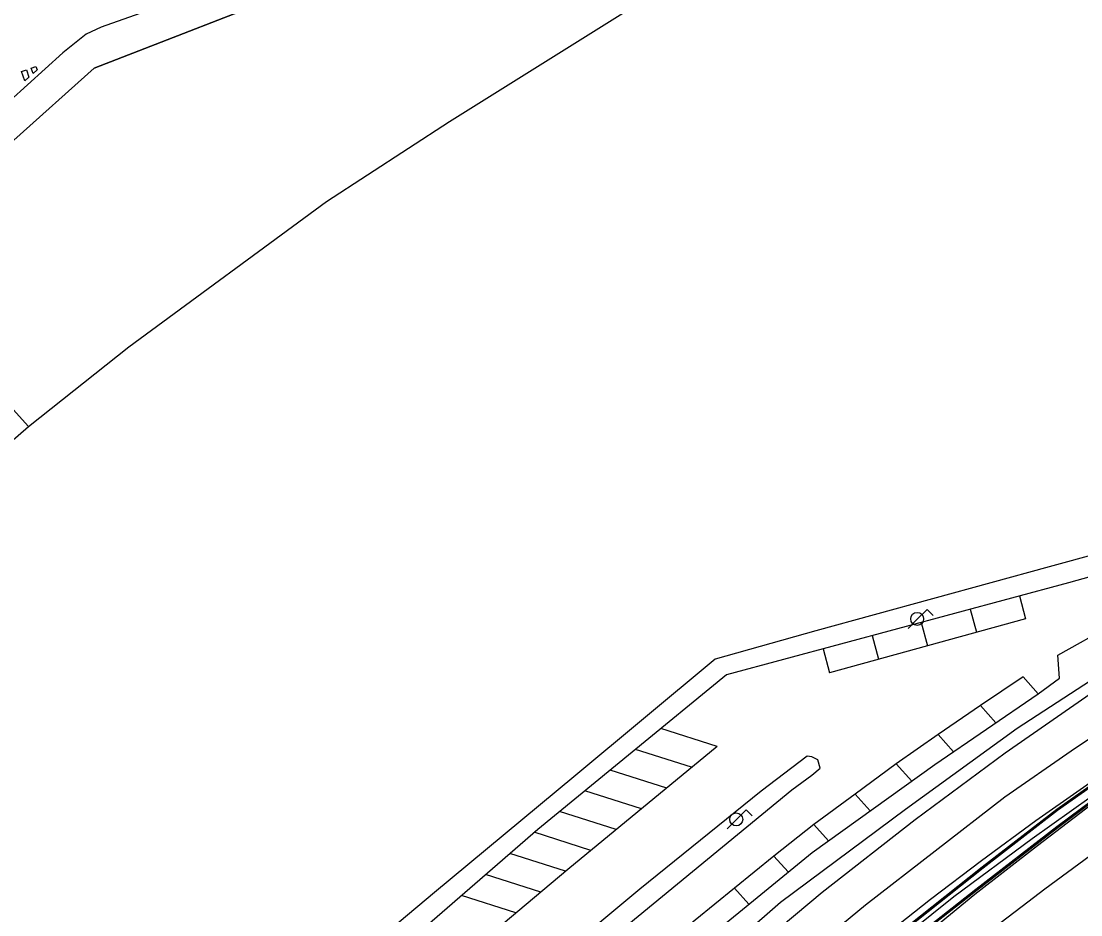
# Model space of a CAD drawing. Extents: x 282771 to 285132, y 4823109 to 4825496.
# Drawn here: x 283902.2 to 284006.5, y 4824178 to 4824265.9 of the extents above; entities that cross this region are included whole.
import ezdxf

# ---------------------------------------------------------------- set-up
doc = ezdxf.new("R2010")
doc.units = 0
for name, color, linetype in [('ACERA-BORDILLO', 7, 'Continuous'), ('ACERA-INTERIOR', 7, 'Continuous'), ('APARCAMIENTO', 7, 'Continuous'), ('BORDILLO', 7, 'Continuous'), ('CALLE-EJE', 7, 'Continuous'), ('FAROLA', 7, 'Continuous'), ('PASO-PEATONES', 7, 'Continuous'), ('SENAL-VIARIA', 7, 'Continuous'), ('VALLA', 7, 'Continuous'), ('ZONA-VERDE', 7, 'Continuous')]:
    doc.layers.add(name, color=color, linetype=linetype)

msp = doc.modelspace()

# ---------------------------------------------------------------- linework, layer by layer
at = {"layer": 'ACERA-BORDILLO'}
for points in [[(283913.91, 4824266.67), (283910.09, 4824265.31), (283908.62, 4824264.63), (283906.31, 4824262.8), (283894.11, 4824251.77)], [(284036.23, 4824219.32), (284005.23, 4824210.67), (283971.6, 4824201.63), (283953.03, 4824186.42), (283906.96, 4824146.44)]]:
    msp.add_lwpolyline(points, dxfattribs=at)
at = {"layer": 'ACERA-INTERIOR'}
msp.add_lwpolyline([(283902.95, 4824226.03), (283891.08, 4824239.19), (283890.56, 4824239.77), (283890.31, 4824240.1), (283889.91, 4824240.68), (283889.6, 4824241.33), (283889.54, 4824241.65), (283889.55, 4824242.03), (283889.56, 4824242.67), (283890, 4824243.88), (283891.08, 4824244.87), (283893.55, 4824247.14), (283909.41, 4824261.29), (283930.36, 4824269.44), (283999.42, 4824295.55), (284005.1, 4824297.68)], dxfattribs=at)
at = {"layer": 'APARCAMIENTO'}
for points in [[(284000.41, 4824209.38), (284001.03, 4824207.13)], [(283995.58, 4824208.08), (283996.21, 4824205.8)], [(284001.03, 4824207.13), (283981.75, 4824201.82)], [(283990.75, 4824206.78), (283991.39, 4824204.47)], [(283985.93, 4824205.48), (283986.57, 4824203.15)], [(283981.1, 4824204.19), (283981.75, 4824201.82)], [(284000.77, 4824201.41), (283996.59, 4824198.59), (283992.41, 4824195.76), (283988.3, 4824192.86), (283984.26, 4824189.88), (283980.21, 4824186.89), (283976.27, 4824183.8), (283972.39, 4824180.64), (283968.51, 4824177.48), (283964.65, 4824174.29), (283960.8, 4824171.09), (283956.98, 4824167.87), (283953.15, 4824164.65), (283949.34, 4824161.41), (283945.53, 4824158.17), (283941.46, 4824154.65), (283937.99, 4824151.6), (283934.24, 4824148.29), (283930.49, 4824144.98), (283926.75, 4824141.67), (283923, 4824138.35), (283848.86, 4824071.24)], [(284002.26, 4824199.76), (284000.77, 4824201.41)], [(283998.11, 4824196.9), (283996.59, 4824198.59)], [(283970.69, 4824194.56), (283965.13, 4824196.33)], [(283993.94, 4824194.05), (283992.41, 4824195.76)], [(283970.69, 4824194.56), (283970.69, 4824194.56), (283955.98, 4824182.48), (283946.37, 4824174.39), (283931.5, 4824161.66), (283910.5, 4824142.89)], [(283968.17, 4824192.53), (283962.64, 4824194.29)], [(283989.82, 4824191.16), (283988.3, 4824192.86)], [(283965.72, 4824190.48), (283960.15, 4824192.25)], [(283963.23, 4824188.44), (283957.66, 4824190.21)], [(283985.73, 4824188.23), (283984.26, 4824189.88)], [(283960.74, 4824186.4), (283955.17, 4824188.17)], [(283980.21, 4824186.89), (283981.65, 4824185.3)], [(283958.26, 4824184.35), (283952.69, 4824186.13)], [(283955.77, 4824182.31), (283950.3, 4824184.05)], [(283977.68, 4824182.23), (283976.27, 4824183.8)], [(283953.33, 4824180.26), (283947.91, 4824181.98)], [(283973.81, 4824179.06), (283972.39, 4824180.64)], [(283950.89, 4824178.2), (283945.52, 4824179.91)]]:
    msp.add_lwpolyline(points, dxfattribs=at)
at = {"layer": 'BORDILLO'}
for points in [[(284017.15, 4824207.35), (284000.18, 4824196.34), (283989.22, 4824188.39), (283976.91, 4824179.22), (283965.48, 4824169.24), (283954.18, 4824159.94), (283940.36, 4824147.76), (283920.26, 4824129.99), (283883.53, 4824097.27), (283859.1, 4824075.29), (283844.38, 4824062.44), (283838.05, 4824056.92)], [(283838.05, 4824056.92), (283838.21, 4824057.99), (283838.54, 4824059.05), (283838.98, 4824060.08), (283839.37, 4824060.74), (283843.47, 4824064.77), (283844.6, 4824064.7), (283850.06, 4824069.9), (283891.08, 4824107.22), (283899.91, 4824114.86), (283924.64, 4824136.97), (283940.71, 4824151.39), (283965.08, 4824171.93), (283980.02, 4824184.13), (283992.11, 4824192.8), (284002.26, 4824199.76), (284004.36, 4824201.29), (284004.2, 4824203.57), (284009.48, 4824206.51)], [(284015.44, 4824195), (284004.18, 4824186.57), (283996.23, 4824180.41), (283987.52, 4824173.6), (283973.99, 4824161.97), (283958.48, 4824148.4), (283944.6, 4824136.36), (283935.21, 4824128.19), (283913.42, 4824108.46), (283899.61, 4824096.39), (283859.33, 4824060.31), (283858.34, 4824061.39), (283898.77, 4824097.8), (283912.04, 4824109.2), (283934.15, 4824129.17), (283953.74, 4824146.26), (283968.93, 4824159.72), (283976.21, 4824165.99), (283983.33, 4824172.09), (283996.75, 4824182.72), (284004.09, 4824188.4), (284012.97, 4824194.7)], [(283978.02, 4824190.31), (283980, 4824191.75), (283980.81, 4824192.44), (283980.6, 4824193.27), (283980, 4824193.54), (283979.55, 4824193.61), (283975.01, 4824190.17), (283963.09, 4824180.54), (283946.39, 4824166.64), (283946.39, 4824166.58), (283926.27, 4824149.29), (283917.75, 4824141.38), (283917.19, 4824140.62), (283916.95, 4824140.05), (283917.07, 4824139.54), (283917.61, 4824139.27), (283918.03, 4824139.33), (283918.62, 4824140.15), (283918.85, 4824140.4), (283943.36, 4824161.83), (283978.02, 4824190.31)]]:
    msp.add_lwpolyline(points, dxfattribs=at)
at = {"layer": 'CALLE-EJE'}
msp.add_lwpolyline([(284073.92, 4824224.8), (284067.35, 4824222.26), (284058.81, 4824218.75), (284052.16, 4824215.76), (284048.73, 4824214.08), (284043.26, 4824211.31), (284036.61, 4824207.73), (284030.62, 4824204.52), (284024.71, 4824201.01), (284019.6, 4824197.95), (284013.83, 4824194.08), (284007.48, 4824189.62), (284001.66, 4824185.5), (283993.97, 4824179.77), (283985.46, 4824172.97), (283894.16, 4824092.88), (283874.96, 4824075.21), (283855.41, 4824057.3), (283842.12, 4824045.6)], dxfattribs=at)
at = {"layer": 'FAROLA'}
for p, q in [((283991.34, 4824208.05), (283990.4, 4824207.12)), ((283991.93, 4824207.46), (283991.34, 4824208.05)), ((283990.4, 4824207.12), (283989.47, 4824206.18)), ((283973.54, 4824188.33), (283972.6, 4824187.4)), ((283974.13, 4824187.74), (283973.54, 4824188.33)), ((283972.6, 4824187.4), (283971.67, 4824186.46))]:
    msp.add_line(p, q, dxfattribs=at)
for centre in [(283990.36, 4824207.12), (283972.56, 4824187.4)]:
    msp.add_circle(centre, 0.637, dxfattribs=at)
at = {"layer": 'PASO-PEATONES'}
for points in [[(283902.73, 4824261.12), (283902.99, 4824260.39), (283902.59, 4824260.03), (283902.26, 4824260.96)], [(283903.67, 4824261.46), (283903.79, 4824261.12), (283903.78, 4824261.11), (283903.39, 4824260.76), (283903.2, 4824261.29)]]:
    msp.add_lwpolyline(points, close=True, dxfattribs=at)
at = {"layer": 'SENAL-VIARIA'}
for points in [[(284123.62, 4824246.09), (284113.04, 4824244.01), (284096.82, 4824240.14), (284088.86, 4824237.89), (284080.29, 4824235.21), (284072.52, 4824232.47), (284059.47, 4824227.32), (284050.43, 4824223.3), (284041.01, 4824218.89), (284025.09, 4824210.41), (284016.31, 4824205.34), (284008.12, 4824200.25), (283999.01, 4824193.91), (283990.16, 4824187.36), (283981.01, 4824180.2), (283970.32, 4824171.27), (283960.53, 4824162.74), (283945.42, 4824149.68), (283918.81, 4824126.11), (283902.79, 4824111.74), (283843.23, 4824058.28)], [(283848.8, 4824058.56), (283891.08, 4824096.63), (283901.5, 4824105.8), (283931.57, 4824132.71), (283951.45, 4824150.25), (283973.77, 4824169.48), (283985.29, 4824178.99), (283998.97, 4824189.61), (284005.52, 4824194.15), (284013.51, 4824199.48), (284023.81, 4824205.68), (284035.8, 4824212.52), (284048.14, 4824218.42), (284062.15, 4824224.69), (284073.6, 4824229.12), (284082.52, 4824232.22), (284090.62, 4824234.78), (284100.16, 4824237.48), (284108.16, 4824239.6), (284117.52, 4824241.62), (284122.52, 4824242.48)], [(284123.32, 4824238.54), (284119.68, 4824237.71), (284116.11, 4824236.83), (284111.79, 4824235.83), (284102.6, 4824233.44), (284094.34, 4824231.16), (284087.71, 4824229.17), (284076.93, 4824225.53), (284070.44, 4824223.09), (284063.44, 4824220.1), (284058.28, 4824217.75), (284048.02, 4824213.18), (284041.34, 4824209.95), (284037.28, 4824207.88), (284029.75, 4824203.55), (284023.39, 4824199.75), (284016.96, 4824195.62), (284011.07, 4824191.6), (284002.21, 4824184.8), (283996.03, 4824180.01), (283978.55, 4824165.64), (283969.47, 4824157.68), (283948.4, 4824139.21), (283931.28, 4824124.24)], [(284061.18, 4824220.38), (284049.2, 4824215.01), (284039.5, 4824210.39), (284034.82, 4824207.83), (284030.58, 4824205.57), (284024.1, 4824201.82), (284020.26, 4824199.49), (284015.59, 4824196.57), (284010.76, 4824193.36), (284002.02, 4824187.26), (283996.7, 4824183.31), (283991.67, 4824179.52), (283986.31, 4824175.29), (283974.46, 4824165.48), (283957.34, 4824150.68), (283929.98, 4824126.4), (283903.84, 4824103.22), (283891.08, 4824091.8), (283873.62, 4824076.1), (283853.7, 4824058.17)], [(283861.93, 4824056.21), (283879.86, 4824072.47), (283927.86, 4824115.11), (283931.09, 4824118.72), (283989.89, 4824170.25), (283992.01, 4824172.01), (283994.16, 4824173.76), (283996.32, 4824175.48), (283998.5, 4824177.19), (284000.69, 4824178.88), (284002.91, 4824180.56), (284005.14, 4824182.21), (284007.39, 4824183.85)]]:
    msp.add_lwpolyline(points, dxfattribs=at)
at = {"layer": 'VALLA'}
for points in [[(283859.37, 4824188.17), (283902.95, 4824226.03), (283912.81, 4824233.89), (283932.27, 4824248.18), (283944.37, 4824256.04), (283991.72, 4824285.69)], [(284122.17, 4824248.63), (284115.26, 4824247.97), (284106.06, 4824246.71), (284104.47, 4824246.41), (284102.89, 4824246.1), (284095.27, 4824243.9), (284083.16, 4824240.18), (284077.13, 4824238.14), (284066.61, 4824234.58), (284056.01, 4824230.21), (284048.42, 4824226.88), (284043.86, 4824224.83), (284035.77, 4824221.1), (284022.65, 4824217.51), (284003.36, 4824212.23), (283980.4, 4824205.96), (283970.5, 4824203.16), (283956.58, 4824191.59), (283942.88, 4824180.2), (283926.33, 4824166.3), (283903.62, 4824146.11), (283898.95, 4824144.78), (283897.63, 4824146.28), (283896.77, 4824145.46)]]:
    msp.add_lwpolyline(points, dxfattribs=at)
at = {"layer": 'ZONA-VERDE'}
for p, q in [((284004.09, 4824186.69), (284015.35, 4824195.12)), ((284013.05, 4824194.58), (284004.17, 4824188.27)), ((284004.17, 4824188.27), (283996.84, 4824182.6)), ((283996.14, 4824180.53), (284004.09, 4824186.69)), ((283996.84, 4824182.6), (283983.43, 4824171.98)), ((283987.43, 4824173.72), (283996.14, 4824180.53))]:
    msp.add_line(p, q, dxfattribs=at)
for points in [[(284005.1, 4824297.68), (283999.42, 4824295.55), (283930.36, 4824269.44), (283909.41, 4824261.29), (283893.55, 4824247.14), (283891.08, 4824244.87), (283890, 4824243.88), (283889.56, 4824242.67), (283889.55, 4824242.03), (283889.54, 4824241.65), (283889.6, 4824241.33), (283889.91, 4824240.68), (283890.31, 4824240.1), (283890.56, 4824239.77), (283891.08, 4824239.19), (283902.95, 4824226.03)], [(283902.95, 4824226.03), (283912.81, 4824233.89), (283932.27, 4824248.18), (283944.37, 4824256.04), (283991.72, 4824285.69)]]:
    msp.add_lwpolyline(points, dxfattribs=at)

doc.saveas('drawing.dxf')
